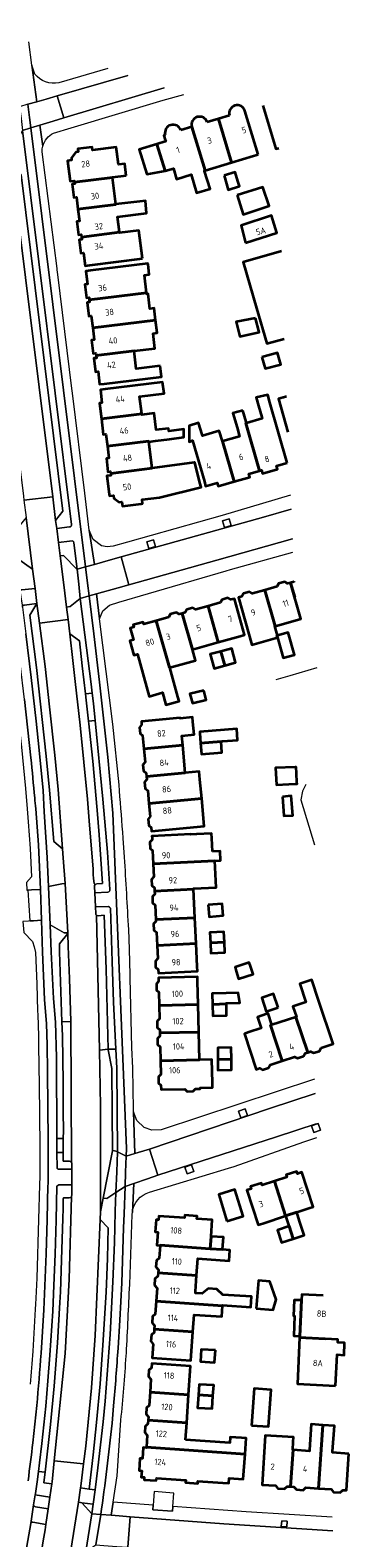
# Model space of a CAD drawing. Extents: x 152761 to 155748, y 459947 to 462743.
# Tile 262 of 262: x 155329 to 155397, y 462053 to 462375. Entities that reach past the tile are written whole.
import ezdxf
from ezdxf.enums import TextEntityAlignment as Align

# ---------------------------------------------------------------- set-up
doc = ezdxf.new("R2010")
doc.units = 0
doc.header["$LTSCALE"] = 0.75
for name, color, linetype, lineweight in [('B-RO-GR-GROENVOORZIENING-GV', 251, 'CONTINUOUS', 18), ('B-RO-IE-TERREINAFSCHEIDING_KUNSTMATIG_HEKWERK-G', 251, 'IE-TERREINAFSCHEIDING-KUNSTMATIG', 18), ('B-RO-OG-BEBOUWING-GV', 6, 'CONTINUOUS', 35), ('B-RO-OG-BEBOUWING-T18', 1, 'CONTINUOUS', 18), ('B-RO-OG-TERREIN_CULTUURSCHEIDING-GV', 251, 'CONTINUOUS', 18), ('B-RO-VH-VERHARDING_ASFALT-GV', 251, 'CONTINUOUS', 18), ('B-RO-VH-VERHARDING_BETON-GV', 251, 'CONTINUOUS', 18), ('B-RO-VH-VERHARDING_BETONSTRAATSTEEN-GV', 251, 'CONTINUOUS', 18), ('B-RO-VH-VERHARDING_GRASBETONSTEEN-GV', 251, 'CONTINUOUS', 18), ('B-RO-VH-VERHARDING_STRAATBAKSTEEN-GV', 251, 'CONTINUOUS', 18), ('B-RO-VH-VERHARDING_TEGEL-GV', 251, 'CONTINUOUS', 18)]:
    doc.layers.add(name, color=color, linetype=linetype, lineweight=lineweight)
doc.styles.add('NLCS-ISO-M200-T18', font='NLCS-ISO.ttf', dxfattribs={"height": 0.36})
doc.linetypes.add('IE-TERREINAFSCHEIDING-KUNSTMATIG', pattern='A,4,[82,NLCS.SHX,S=0.75,R=90,X=0,Y=0],4,-2', length=10)

msp = doc.modelspace()

# ---------------------------------------------------------------- linework, layer by layer
at = {"layer": 'B-RO-GR-GROENVOORZIENING-GV', "flags": 128}
for points in [[(155371.598, 462269.037), (155371.173, 462270.475), (155369.735, 462270.05), (155370.16, 462268.611)], [(155355.486, 462264.518), (155355.061, 462265.956), (155353.622, 462265.531), (155354.047, 462264.093)], [(155375.04, 462143.255), (155374.557, 462144.675), (155373.137, 462144.192), (155373.62, 462142.772)], [(155390.626, 462140.085), (155390.142, 462141.505), (155388.722, 462141.022), (155389.206, 462139.602)], [(155363.673, 462131.289), (155363.19, 462132.709), (155361.77, 462132.226), (155362.253, 462130.806)], [(155355.206, 462063.05), (155354.977, 462060.16), (155354.897, 462059.145), (155359.113, 462058.855), (155359.184, 462059.858), (155359.384, 462062.702)], [(155383.546, 462056.748), (155382.349, 462056.83), (155382.266, 462055.633), (155383.463, 462055.55)]]:
    msp.add_lwpolyline(points, close=True, dxfattribs=at)
at = {"layer": 'B-RO-IE-TERREINAFSCHEIDING_KUNSTMATIG_HEKWERK-G', "flags": 128}
for points in [[(155384.136, 462237.047), (155389.878, 462238.752)], [(155381.185, 462236.171), (155384.136, 462237.047)], [(155386.798, 462212.411), (155386.44, 462210.505)], [(155387.508, 462213.838), (155386.798, 462212.411)], [(155386.44, 462210.505), (155389.347, 462200.964)]]:
    msp.add_lwpolyline(points, dxfattribs=at)
at = {"layer": 'B-RO-OG-BEBOUWING-GV'}
for points in [[(155374.53, 462357.441, 0.989305), (155371.247, 462356.447)], [(155360.856, 462353.302, 0.9773186), (155357.574, 462352.308)], [(155366.516, 462355.015, 0.9776804), (155363.234, 462354.022)]]:
    msp.add_lwpolyline(points, format="xyb", dxfattribs=at)
at = {"layer": 'B-RO-OG-BEBOUWING-GV', "flags": 128}
for points in [[(155377.341, 462348.153), (155374.53, 462357.441)], [(155378.314, 462358.605), (155381.137, 462349.302), (155381.744, 462349.487)], [(155357.574, 462352.308), (155357.28, 462352.21), (155357.569, 462351.253), (155357.663, 462350.944), (155357.548, 462350.908), (155355.763, 462350.35), (155357.541, 462344.667), (155359.3, 462345.167), (155359.948, 462342.888), (155363.06, 462343.83), (155364.226, 462339.98), (155367.108, 462340.827), (155365.941, 462344.562), (155365.901, 462344.69), (155366.046, 462344.734), (155363.234, 462354.022)], [(155363.234, 462354.022), (155360.856, 462353.302)], [(155363.234, 462354.022), (155366.046, 462344.734)], [(155366.046, 462344.734), (155371.693, 462346.444), (155368.882, 462355.731), (155366.516, 462355.015)], [(155371.247, 462356.447), (155368.882, 462355.731), (155371.693, 462346.444), (155376.384, 462347.864), (155377.341, 462348.153)], [(155382.308, 462327.541), (155374.13, 462325.186), (155376.982, 462315.386), (155379.192, 462307.795), (155382.88, 462308.848)], [(155383.382, 462296.514), (155382.723, 462296.326), (155382.637, 462296.301), (155381.676, 462296.028), (155383.691, 462288.945)], [(155384.986, 462257.155), (155384.917, 462257.023), (155384.256, 462256.834), (155385.124, 462253.782)], [(155391.193, 462104.838), (155386.639, 462105.06), (155386.566, 462103.848), (155386.185, 462096.205), (155386.17, 462095.895), (155391.568, 462095.624)]]:
    msp.add_lwpolyline(points, dxfattribs=at)
for points in [[(155357.541, 462344.667), (155355.763, 462350.35), (155352.028, 462349.181), (155353.622, 462343.965)], [(155349.228, 462343.657), (155348.938, 462346.121), (155347.619, 462345.981), (155347.275, 462348.709), (155347.151, 462349.701), (155342.102, 462349.065), (155342.02, 462349.72), (155338.968, 462349.336), (155339.05, 462348.681), (155338.522, 462348.615), (155337.596, 462347.437), (155337.654, 462346.904), (155336.783, 462346.784), (155337.348, 462342.427), (155338.215, 462342.528), (155338.257, 462342.193), (155346.366, 462343.217), (155346.356, 462343.296)], [(155370.1, 462343.648), (155370.993, 462340.558), (155373.346, 462341.366), (155373.037, 462342.43), (155372.464, 462344.346)], [(155347.078, 462337.555), (155346.366, 462343.217), (155338.257, 462342.193), (155338.3, 462341.858), (155337.743, 462341.788), (155338.106, 462338.951), (155338.658, 462339.021), (155338.982, 462336.456), (155347.087, 462337.479)], [(155372.843, 462339.434), (155374.139, 462335.309), (155379.656, 462337.158), (155378.362, 462341.168)], [(155338.982, 462336.456), (155339.305, 462333.891), (155338.75, 462333.821), (155339.115, 462330.991), (155339.663, 462331.06), (155339.732, 462330.514), (155347.833, 462331.536), (155347.417, 462334.851), (155353.612, 462335.617), (155353.342, 462338.266), (155352.153, 462338.131), (155347.078, 462337.555), (155347.087, 462337.479)], [(155374.658, 462329.302), (155381.302, 462331.403), (155380.202, 462335.144), (155373.713, 462333.001)], [(155352.723, 462325.932), (155351.968, 462331.947), (155347.847, 462331.429), (155347.833, 462331.536), (155339.732, 462330.514), (155339.801, 462329.967), (155339.253, 462329.898), (155339.611, 462327.065), (155340.159, 462327.134), (155340.505, 462324.389), (155341.497, 462324.515)], [(155341.654, 462323.359), (155340.661, 462323.238), (155340.998, 462320.49), (155340.448, 462320.423), (155340.802, 462317.57), (155341.347, 462317.636), (155341.41, 462317.121), (155353.61, 462318.615), (155353.146, 462322.425), (155354.153, 462322.556), (155353.907, 462324.743), (155353.894, 462324.858)], [(155341.41, 462317.121), (155341.473, 462316.606), (155340.925, 462316.539), (155341.278, 462313.686), (155341.823, 462313.753), (155342.138, 462311.181), (155355.53, 462312.821), (155355.218, 462315.356), (155354.299, 462315.194), (155353.934, 462318.389), (155353.642, 462318.356), (155353.61, 462318.615)], [(155342.138, 462311.181), (155342.453, 462308.609), (155341.906, 462308.542), (155342.258, 462305.692), (155342.802, 462305.759), (155342.864, 462305.246), (155350.936, 462306.235), (155355.384, 462306.78), (155354.974, 462309.978), (155355.866, 462310.086), (155355.53, 462312.821)], [(155376.76, 462313.255), (155372.652, 462312.418), (155373.421, 462309.336), (155377.543, 462310.227)], [(155356.518, 462303.057), (155351.399, 462302.437), (155350.936, 462306.235), (155342.864, 462305.246), (155342.927, 462304.734), (155342.385, 462304.667), (155342.726, 462301.817), (155343.276, 462301.884), (155343.613, 462299.132), (155344.606, 462299.253), (155356.801, 462300.747)], [(155378.133, 462304.925), (155378.828, 462302.473), (155382.145, 462303.347), (155381.462, 462305.872)], [(155343.97, 462291.754), (155352.577, 462292.821), (155352.118, 462296.551), (155357.31, 462297.147), (155357.009, 462299.55), (155357.005, 462299.585), (155344.757, 462298.066), (155343.765, 462297.943), (155344.111, 462295.148), (155343.554, 462295.079)], [(155383.522, 462282.42), (155379.852, 462295.224), (155379.374, 462296.893), (155376.923, 462296.281), (155377.421, 462294.527), (155378.111, 462292.097), (155378.192, 462291.812), (155374.835, 462290.85), (155374.691, 462290.809), (155377.595, 462280.715), (155378.05, 462280.846), (155378.266, 462280.097), (155381.451, 462281.012), (155381.235, 462281.762)], [(155354.049, 462286.871), (155355.528, 462287.066), (155358.509, 462287.46), (155361.521, 462287.855), (155361.521, 462289.568), (155358.334, 462289.107), (155358.268, 462289.728), (155355.627, 462289.419), (155355.181, 462292.968), (155352.599, 462292.639), (155352.577, 462292.821), (155343.97, 462291.754), (155344.387, 462288.428), (155344.936, 462288.496), (155345.255, 462285.927), (155354.031, 462287.015)], [(155374.082, 462293.57), (155371.957, 462292.961), (155372.84, 462289.909), (155373.389, 462288.011), (155369.801, 462287), (155369.728, 462286.979), (155372.204, 462278.374), (155375.584, 462279.346), (155375.374, 462280.077), (155377.595, 462280.715), (155374.691, 462290.809), (155374.835, 462290.85), (155374.759, 462291.125)], [(155365.892, 462278.392), (155366.17, 462277.431), (155368.613, 462278.134), (155368.824, 462277.401), (155372.204, 462278.374), (155369.728, 462286.979), (155369.077, 462289.243), (155365.466, 462288.175), (155365.398, 462288.408), (155364.669, 462290.922), (155362.668, 462290.3), (155362.668, 462286.895), (155363.262, 462287.084), (155363.37, 462287.118)], [(155354.031, 462287.015), (155345.255, 462285.927), (155345.574, 462283.357), (155345.034, 462283.29), (155345.373, 462280.499), (155345.92, 462280.567), (155345.973, 462280.142), (155354.767, 462281.233), (155354.049, 462286.871)], [(155352.479, 462273.66), (155352.722, 462273.69), (155352.634, 462274.544), (155356.357, 462274.996), (155365.194, 462277.17), (155364.956, 462278.141), (155363.89, 462282.471), (155363.746, 462282.451), (155354.769, 462281.221), (155354.767, 462281.233), (155345.973, 462280.142), (155346.025, 462279.718), (155345.171, 462279.614), (155345.303, 462278.544), (155345.66, 462275.637), (155345.694, 462275.339), (155346.57, 462275.436), (155346.631, 462274.884), (155347.797, 462273.972), (155348.354, 462274.04), (155348.459, 462273.171)], [(155381.462, 462245.586), (155380.903, 462247.546), (155380.933, 462247.554), (155378.741, 462255.263), (155376.126, 462254.519), (155375.514, 462254.885), (155374.221, 462254.519), (155373.887, 462253.882), (155373.155, 462253.674), (155376.026, 462243.574), (155376.988, 462243.848), (155381.448, 462245.116), (155381.323, 462245.548)], [(155384.256, 462256.834), (155383.595, 462256.645), (155382.983, 462257.011), (155381.692, 462256.656), (155381.357, 462256.006), (155378.741, 462255.263), (155380.933, 462247.554), (155386.233, 462249.033), (155386.456, 462249.095)], [(155363.364, 462242.586), (155368.862, 462244.142), (155366.684, 462251.84), (155364.065, 462251.099), (155363.448, 462251.472), (155362.152, 462251.106), (155361.808, 462250.46), (155361.186, 462250.284)], [(155368.862, 462244.142), (155373.504, 462245.456), (155374.466, 462245.728), (155372.288, 462253.426), (155371.561, 462253.22), (155370.918, 462253.579), (155369.629, 462253.204), (155369.303, 462252.581), (155366.684, 462251.84)], [(155360.242, 462232.513), (155358.534, 462238.737), (155358.48, 462238.722), (155355.651, 462248.718), (155352.996, 462247.966), (155352.86, 462248.447), (155350.748, 462247.843), (155350.882, 462247.368), (155350.082, 462247.142), (155350.793, 462244.631), (155350.048, 462244.42), (155350.904, 462241.385), (155351.631, 462241.587), (155354.135, 462232.593), (155356.994, 462233.389), (155357.71, 462230.781), (155360.506, 462231.548)], [(155358.534, 462238.737), (155364.018, 462240.271), (155363.361, 462242.585), (155363.364, 462242.586), (155361.186, 462250.284), (155360.563, 462250.108), (155359.947, 462250.481), (155358.65, 462250.115), (155358.307, 462249.469), (155355.651, 462248.718), (155358.48, 462238.722)], [(155382.177, 462242.601), (155382.698, 462240.804), (155385.103, 462241.479), (155383.736, 462246.214), (155381.462, 462245.586), (155381.323, 462245.548), (155381.448, 462245.116)], [(155369.414, 462242.192), (155367.125, 462241.589), (155368.015, 462238.507), (155370.27, 462239.168)], [(155370.27, 462239.168), (155372.516, 462239.825), (155371.756, 462242.808), (155369.414, 462242.192)], [(155365.782, 462233.814), (155362.836, 462233.112), (155363.362, 462231.112), (155366.268, 462231.868)], [(155363.459, 462227.158), (155363.359, 462228.153), (155360.756, 462227.889), (155360.745, 462227.991), (155352.483, 462227.261), (155352.552, 462226.517), (155352.086, 462225.953), (155352.206, 462224.667), (155352.765, 462224.222), (155353.027, 462221.391), (155361.316, 462222.16), (155361.135, 462224.209), (155363.732, 462224.472)], [(155369.728, 462223.028), (155372.963, 462223.291), (155372.77, 462225.663), (155364.913, 462225.024), (155364.933, 462224.775), (155365.106, 462222.652), (155369.435, 462223.004)], [(155353.57, 462215.546), (155361.831, 462216.312), (155361.316, 462222.16), (155353.027, 462221.391), (155353.29, 462218.56), (155352.818, 462217.99), (155352.939, 462216.705), (155353.504, 462216.254)], [(155369.435, 462223.004), (155365.106, 462222.652), (155365.299, 462220.277), (155369.628, 462220.629)], [(155361.831, 462216.312), (155353.57, 462215.546), (155353.635, 462214.838), (155353.17, 462214.275), (155353.29, 462212.989), (155353.848, 462212.544), (155354.108, 462209.75), (155365.335, 462210.792), (155364.956, 462214.873), (155364.798, 462216.565), (155361.832, 462216.304)], [(155383.873, 462213.855), (155385.635, 462213.952), (155385.603, 462214.267), (155385.485, 462216.218), (155385.406, 462217.52), (155385.241, 462217.513), (155381.055, 462217.332), (155381.216, 462213.71)], [(155365.335, 462210.792), (155354.108, 462209.75), (155354.368, 462206.956), (155353.91, 462206.407), (155354.044, 462205.099), (155354.583, 462204.633), (155354.654, 462203.873), (155365.881, 462204.916)], [(155382.544, 462211.212), (155382.828, 462207.106), (155384.693, 462207.201), (155384.393, 462211.37)], [(155367.592, 462199.514), (155367.463, 462202.395), (155367.417, 462203.394), (155364.19, 462203.245), (155364.192, 462203.205), (155363.039, 462203.151), (155363.037, 462203.191), (155354.751, 462202.807), (155354.76, 462202.597), (155354.787, 462202.022), (155354.281, 462201.524), (155354.342, 462200.195), (155354.893, 462199.732), (155355.024, 462196.91), (155368.132, 462197.518), (155369.357, 462197.574), (155369.258, 462199.581)], [(155363.587, 462191.483), (155363.58, 462191.652), (155368.44, 462191.877), (155368.132, 462197.518), (155355.024, 462196.91), (155355.155, 462194.088), (155354.652, 462193.578), (155354.72, 462192.254), (155355.261, 462191.797), (155355.293, 462191.098)], [(155363.869, 462185.415), (155363.587, 462191.483), (155355.293, 462191.098), (155355.326, 462190.4), (155354.831, 462189.893), (155354.884, 462188.595), (155355.432, 462188.111), (155355.574, 462185.031)], [(155366.716, 462188.123), (155366.904, 462185.624), (155369.879, 462185.848), (155369.69, 462188.347)], [(155355.574, 462185.031), (155355.595, 462184.582), (155355.097, 462184.105), (155355.156, 462182.775), (155355.7, 462182.313), (155355.831, 462179.5), (155364.125, 462179.884), (155363.869, 462185.415)], [(155367.166, 462180.025), (155370.158, 462180.164), (155370.057, 462182.361), (155367.064, 462182.223)], [(155370.158, 462180.164), (155367.166, 462180.025), (155367.268, 462177.827), (155370.26, 462177.966)], [(155364.353, 462174.973), (155364.125, 462179.884), (155355.831, 462179.5), (155355.961, 462176.687), (155355.461, 462176.16), (155355.517, 462174.844), (155356.069, 462174.37), (155356.105, 462173.59), (155364.399, 462173.974)], [(155375.689, 462175.092), (155375.402, 462175.878), (155372.429, 462174.852), (155372.674, 462174.015), (155373.158, 462172.365), (155376.311, 462173.388)], [(155364.466, 462171.779), (155364.444, 462172.779), (155356.136, 462172.59), (155356.153, 462171.821), (155355.674, 462171.294), (155355.723, 462169.983), (155356.205, 462169.509), (155356.269, 462166.691), (155364.577, 462166.879)], [(155385.385, 462164.231), (155387.88, 462156.696), (155388.447, 462156.884), (155389.099, 462156.576), (155390.376, 462156.983), (155390.718, 462157.636), (155393.297, 462158.49), (155390.195, 462167.856), (155388.766, 462172.17), (155386.22, 462171.329), (155387.518, 462167.394), (155384.749, 462166.48), (155385.47, 462164.258)], [(155370.57, 462167.01), (155370.568, 462167.199), (155373.433, 462167.28), (155373.055, 462169.388), (155370.506, 462169.313), (155367.568, 462169.227), (155367.614, 462166.924)], [(155381.61, 462166.229), (155380.637, 462169.148), (155378.096, 462168.311), (155379.028, 462165.392)], [(155364.71, 462161.028), (155364.577, 462166.879), (155356.269, 462166.691), (155356.333, 462163.872), (155355.868, 462163.335), (155355.885, 462162.007), (155356.386, 462161.518), (155356.402, 462160.84)], [(155367.614, 462166.924), (155367.662, 462164.497), (155370.595, 462164.578), (155370.57, 462167.01)], [(155375.385, 462160.985), (155374.434, 462160.676), (155376.906, 462153.062), (155377.637, 462153.304), (155378.274, 462152.974), (155379.542, 462153.41), (155379.875, 462154.046), (155382.468, 462154.904), (155379.962, 462162.471), (155380.23, 462162.557), (155379.445, 462164.974), (155379.267, 462164.915), (155379.164, 462164.881), (155377.195, 462164.23), (155377.989, 462161.83)], [(155387.88, 462156.696), (155385.385, 462164.231), (155380.23, 462162.557), (155379.962, 462162.471), (155382.468, 462154.904), (155385.06, 462155.763), (155385.714, 462155.436), (155386.983, 462155.87), (155387.313, 462156.509)], [(155364.71, 462161.028), (155356.402, 462160.84), (155356.417, 462160.163), (155355.924, 462159.675), (155355.954, 462158.372), (155356.469, 462157.871), (155356.536, 462154.92), (155364.844, 462155.108)], [(155368.748, 462155.19), (155371.657, 462155.253), (155371.627, 462157.701), (155368.752, 462157.647)], [(155367.618, 462150.198), (155367.484, 462155.168), (155364.844, 462155.108), (155356.536, 462154.92), (155356.603, 462151.969), (155356.112, 462151.486), (155356.159, 462150.156), (155356.653, 462149.737), (155356.675, 462148.806), (155361.726, 462148.874), (155362.232, 462148.376), (155363.536, 462148.39), (155364.015, 462148.905), (155364.999, 462148.908), (155364.998, 462149.127), (155367.645, 462149.198)], [(155371.657, 462155.253), (155368.748, 462155.19), (155368.744, 462152.895), (155371.684, 462152.984)], [(155380.824, 462129.217), (155378.186, 462128.35), (155378.026, 462128.839), (155375.724, 462128.079), (155375.884, 462127.592), (155374.962, 462127.289), (155377.375, 462119.925), (155378.325, 462120.236), (155383.174, 462121.831)], [(155388.109, 462123.455), (155389.059, 462123.768), (155386.639, 462131.13), (155385.719, 462130.827), (155385.564, 462131.299), (155383.314, 462130.577), (155383.474, 462130.089), (155380.824, 462129.217), (155383.174, 462121.831), (155385.536, 462122.609)], [(155370.699, 462120.713), (155374.12, 462121.742), (155372.407, 462127.437), (155368.986, 462126.408)], [(155384.801, 462116.977), (155387.152, 462117.731), (155386.165, 462120.71), (155385.536, 462122.609), (155383.174, 462121.831), (155383.833, 462119.933), (155383.931, 462119.634)], [(155356.46, 462115.533), (155356.462, 462115.569), (155367.138, 462114.82), (155367.319, 462117.467), (155367.56, 462121.004), (155364.301, 462121.226), (155364.34, 462121.791), (155361.723, 462121.96), (155361.685, 462121.405), (155356.223, 462121.777), (155356.167, 462120.975), (155355.608, 462121.014), (155355.41, 462118.404), (155355.984, 462118.363), (155355.789, 462115.58)], [(155383.931, 462119.634), (155381.463, 462118.811), (155382.338, 462116.187), (155384.801, 462116.977)], [(155367.319, 462117.467), (155367.138, 462114.82), (155369.77, 462114.635), (155369.944, 462117.295)], [(155367.138, 462114.82), (155356.462, 462115.569), (155356.46, 462115.533), (155356.274, 462112.834), (155355.689, 462112.301), (155355.597, 462110.954), (155356.103, 462110.365), (155356.055, 462109.669), (155364.255, 462109.103), (155364.506, 462112.727), (155371.148, 462112.222), (155371.349, 462114.538), (155369.77, 462114.635)], [(155369.774, 462102.688), (155369.779, 462102.774), (155375.8, 462102.389), (155375.927, 462104.665), (155372.238, 462104.871), (155369.805, 462105.007), (155368.562, 462106.196), (155366.751, 462106.331), (155365.427, 462105.305), (155363.993, 462105.347), (155364.017, 462105.686), (155364.255, 462109.103), (155356.055, 462109.669), (155356.007, 462108.973), (155355.381, 462108.401), (155355.289, 462107.054), (155355.831, 462106.423), (155355.641, 462103.663)], [(155376.926, 462102.058), (155380.529, 462101.774), (155381.192, 462104.013), (155379.852, 462107.864), (155377.398, 462108.057)], [(155363.44, 462097.13), (155363.69, 462100.75), (155369.635, 462100.391), (155369.774, 462102.688), (155355.641, 462103.663), (155355.45, 462100.902), (155354.873, 462100.375), (155354.781, 462099.028), (155355.281, 462098.446), (155355.229, 462097.696)], [(155386.185, 462096.205), (155386.566, 462103.848), (155384.992, 462103.876), (155384.862, 462100.534), (155385.099, 462100.55), (155384.911, 462096.292)], [(155355.229, 462097.696), (155355.178, 462096.947), (155354.61, 462096.445), (155354.504, 462095.096), (155355.009, 462094.503), (155354.806, 462091.556), (155363.016, 462090.989), (155363.085, 462091.987), (155363.44, 462097.13)], [(155368.27, 462093.214), (155365.247, 462093.378), (155365.046, 462090.818), (155368.033, 462090.575)], [(155393.827, 462085.603), (155394.136, 462092.277), (155395.61, 462092.164), (155395.738, 462094.788), (155394.288, 462094.871), (155394.317, 462095.486), (155386.17, 462095.895), (155385.679, 462086.046)], [(155354.33, 462084.225), (155362.529, 462083.686), (155362.867, 462088.826), (155362.932, 462089.824), (155354.733, 462090.362), (155354.671, 462089.425), (155354.098, 462088.944), (155354.006, 462087.596), (155354.514, 462087.03)], [(155362.136, 462077.71), (155362.529, 462083.686), (155354.33, 462084.225), (155354.145, 462081.42), (155353.566, 462080.918), (155353.475, 462079.57), (155353.987, 462079.012), (155353.937, 462078.249)], [(155364.62, 462083.659), (155364.446, 462080.942), (155367.52, 462080.772), (155367.722, 462083.457)], [(155364.62, 462083.659), (155367.722, 462083.457), (155367.892, 462085.726), (155364.765, 462085.913)], [(155375.925, 462077.169), (155379.536, 462076.897), (155380.13, 462084.77), (155376.472, 462085.025)], [(155361.899, 462074.092), (155362.136, 462077.71), (155353.937, 462078.249), (155353.887, 462077.485), (155353.317, 462076.955), (155353.218, 462075.678), (155353.728, 462075.063), (155353.563, 462072.555), (155374.543, 462071.026), (155374.786, 462074.435), (155373.788, 462074.506), (155371.418, 462074.674), (155371.336, 462073.472)], [(155384.253, 462064.111), (155384.968, 462064.064), (155385.498, 462063.476), (155386.907, 462063.383), (155387.509, 462063.898), (155390.19, 462063.722), (155391.074, 462077.229), (155388.638, 462077.404), (155388.273, 462071.956), (155388.255, 462071.694), (155384.766, 462071.935)], [(155396.627, 462071.116), (155393.151, 462071.356), (155393.17, 462071.627), (155393.557, 462077.052), (155391.074, 462077.229), (155390.19, 462063.722), (155392.871, 462063.547), (155393.383, 462062.952), (155394.801, 462062.859), (155395.386, 462063.382), (155396.117, 462063.334)], [(155384.766, 462071.935), (155384.714, 462071.939), (155384.825, 462073.632), (155384.89, 462074.63), (155378.853, 462075.026), (155378.164, 462064.51), (155381.004, 462064.324), (155381.551, 462063.722), (155382.955, 462063.639), (155383.538, 462064.158), (155384.253, 462064.111)], [(155374.543, 462071.026), (155353.563, 462072.555), (155353.552, 462072.394), (155352.884, 462072.438), (155352.728, 462070.093), (155352.174, 462070.13), (155352.001, 462067.532), (155352.555, 462067.496), (155352.466, 462066.158), (155353.115, 462066.112), (155353.078, 462065.589), (155355.649, 462065.404), (155355.687, 462065.929), (155361.944, 462065.484), (155361.907, 462064.964), (155364.499, 462064.778), (155364.536, 462065.299), (155369.811, 462064.924), (155371.075, 462064.834), (155371.153, 462065.936), (155374.166, 462065.722)]]:
    msp.add_lwpolyline(points, close=True, dxfattribs=at)
at = {"layer": 'B-RO-OG-TERREIN_CULTUURSCHEIDING-GV', "flags": 128}
for points in [[(155324.933, 462345.26), (155326.93, 462343.81), (155335.8, 462272.09), (155334.25, 462270.06), (155334.47, 462268.375), (155337.21, 462268.721), (155337.408, 462268.77), (155337.549, 462268.899), (155337.623, 462269.064), (155337.64, 462269.27), (155327.224, 462353.24), (155325.143, 462349.63), (155324.4, 462349.559)], [(155335.19, 462262.56), (155335.913, 462262.63), (155338.73, 462259.69), (155338.813, 462259.713), (155338.13, 462265.36), (155338.017, 462265.592), (155337.771, 462265.772), (155337.23, 462265.7), (155334.83, 462265.37)], [(155329.356, 462259.713), (155325.89, 462262.16), (155325.775, 462262.147), (155326.59, 462255.59), (155326.744, 462255.341), (155327.03, 462255.281), (155329.86, 462255.58)], [(155330.27, 462252.425), (155327.59, 462252.06), (155327.409, 462252.029), (155327.274, 462251.938), (155327.188, 462251.783), (155327.189, 462251.609), (155327.883, 462245.895), (155329.011, 462236.589), (155330.11, 462227.28), (155330.751, 462221.161), (155331.58, 462212.5), (155331.825, 462207.959), (155332.451, 462198.227), (155332.74, 462192.025), (155335.529, 462192.649), (155336.275, 462192.694), (155335.85, 462198.16), (155335.7, 462200.07), (155333.87, 462201.65), (155332.955, 462212.572), (155332.25, 462219.84), (155330.2, 462238.74), (155328.77, 462249.91)], [(155339.48, 462253.48), (155337.36, 462251.753), (155336.57, 462251.65), (155336.897, 462248.976), (155337.269, 462245.943), (155339.31, 462244.42), (155339.9, 462239.12), (155340.592, 462233.131), (155342.038, 462233.298), (155341.83, 462235.17)], [(155335.88, 462138.346), (155335.89, 462139.95), (155335.864, 462144.028), (155335.818, 462150.36), (155335.675, 462160.226), (155335.59, 462163.21), (155335.101, 462178.1), (155335.097, 462179.864), (155336.819, 462182.012), (155336.814, 462182.184), (155336.063, 462182.172), (155333.09, 462183.868), (155333.307, 462178.166), (155333.79, 462168.149), (155334.213, 462163.14), (155334.4, 462155.62), (155334.51, 462138.355)], [(155342.644, 462063.428), (155343.245, 462068.103), (155343.822, 462072.999), (155344.35, 462077.9), (155344.768, 462082.366), (155345.226, 462088.046), (155345.64, 462093.73), (155345.817, 462096.543), (155346.126, 462102.151), (155346.41, 462107.76), (155346.75, 462116.14), (155346.839, 462119.42), (155346.9, 462122.7), (155346.945, 462122.825), (155347.083, 462126.82), (155345.139, 462125.52), (155344.36, 462125.643), (155343.79, 462122.69), (155343.7, 462121.08), (155345.41, 462119.26), (155345.27, 462112.77), (155344.98, 462105.55), (155344.31, 462094.29), (155343.714, 462086.063), (155342.972, 462077.803), (155342.24, 462070.87), (155341.347, 462063.595)], [(155342.229, 462060.367), (155339.85, 462060.69), (155339.885, 462060.575), (155341.952, 462058.328)]]:
    msp.add_lwpolyline(points, close=True, dxfattribs=at)
for points in [[(155342.5, 462192.09), (155342.59, 462190.715), (155345.32, 462190.871), (155345.531, 462190.923), (155345.681, 462191.039), (155345.771, 462191.209), (155345.76, 462191.43), (155345.25, 462199.35), (155344.3, 462210.71), (155342.668, 462227.443), (155341.247, 462227.286), (155341.31, 462226.72), (155341.67, 462223.372), (155342.148, 462218.747), (155343.1, 462208.34), (155343.53, 462203.11), (155344.25, 462192.71), (155342.98, 462192.631)], [(155345.452, 462157.346), (155347.068, 462157.386), (155346.57, 462167.4), (155346.31, 462176.06), (155345.89, 462187.41), (155345.742, 462187.685), (155345.46, 462187.82), (155342.715, 462187.695), (155342.77, 462186.315)], [(155343.31, 462185.831), (155344.6, 462185.93), (155344.99, 462174.43), (155345.452, 462157.346)], [(155337.19, 462133.5), (155335.85, 462133.53), (155335.861, 462135.315), (155334.529, 462135.324), (155334.55, 462132.11), (155334.586, 462131.952), (155334.671, 462131.845), (155334.793, 462131.773), (155334.95, 462131.761), (155337.675, 462131.76), (155337.68, 462133.03)], [(155337.67, 462126.21), (155337.69, 462128.47), (155334.92, 462128.451), (155334.688, 462128.337), (155334.49, 462128.171), (155334.355, 462120.905), (155334.15, 462113.64), (155333.894, 462106.974), (155333.63, 462101.54), (155333.02, 462092.11), (155332.597, 462086.677), (155332.141, 462081.247), (155331.313, 462073.298), (155330.816, 462069.207), (155330.579, 462067.365), (155331.999, 462067.201), (155333.17, 462077.34), (155333.96, 462085.53), (155334.61, 462094.78), (155335.149, 462103.379), (155335.256, 462105.64), (155335.594, 462114.68), (155335.77, 462121.25), (155335.818, 462123.384), (155335.86, 462125.522)], [(155336.07, 462125.71), (155337.12, 462125.71)], [(155333.026, 462061.867), (155329.895, 462062.341), (155329.57, 462060.24)], [(155329.95, 462059.791), (155332.645, 462059.345), (155333.026, 462061.867)], [(155328.951, 462056.248), (155327.43, 462047.396), (155330.062, 462047.921), (155330.821, 462047.833), (155331.133, 462049.75), (155331.588, 462052.539), (155332.007, 462054.925), (155332.145, 462056.045)], [(155332.145, 462056.045), (155329.41, 462056.54)]]:
    msp.add_lwpolyline(points, dxfattribs=at)
at = {"layer": 'B-RO-OG-TERREIN_CULTUURSCHEIDING-GV'}
for points in [[(155342.634, 462192.455, 0.1911621), (155342.5, 462192.09)], [(155342.98, 462192.631, 0.1912512), (155342.634, 462192.455)], [(155342.77, 462186.315, 0.2195627), (155342.927, 462185.947)], [(155342.927, 462185.947, 0.2190018), (155343.31, 462185.831)], [(155337.633, 462133.202, 0.2763702), (155337.19, 462133.5)], [(155337.68, 462133.03, 0.0870632), (155337.633, 462133.202)], [(155335.86, 462125.522, -0.3517951), (155336.07, 462125.71)], [(155337.12, 462125.71, 0.2843523), (155337.607, 462125.991)], [(155337.607, 462125.991, 0.1054884), (155337.67, 462126.21)], [(155329.57, 462060.24, 0.3463117), (155329.95, 462059.791)], [(155329.41, 462056.54, 0.4456517), (155328.951, 462056.248)]]:
    msp.add_lwpolyline(points, format="xyb", dxfattribs=at)
at = {"layer": 'B-RO-VH-VERHARDING_ASFALT-GV', "flags": 128}
for points in [[(155318.282, 462348.283), (155327.39, 462275.31), (155327.505, 462274.4), (155333.618, 462275.157), (155324.933, 462345.26), (155324.4, 462349.559), (155323.79, 462354.483), (155323.051, 462360.449), (155321.776, 462370.743), (155321.294, 462374.635)], [(155349.623, 462364.983), (155334.546, 462360.617), (155336.008, 462355.909), (155357.313, 462362.363)], [(155342.634, 462192.455), (155342.417, 462192.714), (155342.31, 462193.754), (155342.253, 462194.589), (155342.213, 462195.847), (155341.466, 462205.145), (155340.999, 462210.7), (155339.439, 462226.425), (155338.417, 462235.772), (155337.888, 462240.269), (155337.269, 462245.943), (155336.897, 462248.976), (155330.808, 462248.23), (155331.999, 462238.949), (155332.915, 462230.385), (155334.053, 462220.029), (155334.759, 462212.736), (155335.7, 462200.07), (155335.85, 462198.16), (155336.275, 462192.694), (155336.814, 462182.184), (155336.819, 462182.012), (155336.901, 462179.286), (155337.221, 462172.469), (155337.457, 462163.3), (155337.633, 462133.202)], [(155327.43, 462047.396), (155328.951, 462056.248), (155329.57, 462060.24), (155329.895, 462062.341), (155329.946, 462062.678), (155330.29, 462065.12), (155330.579, 462067.365), (155330.816, 462069.207), (155331.313, 462073.298), (155332.141, 462081.247), (155332.597, 462086.677), (155333.02, 462092.11), (155333.63, 462101.54), (155333.894, 462106.974), (155334.15, 462113.64), (155334.355, 462120.905), (155334.49, 462128.171), (155334.688, 462128.337), (155334.92, 462128.451), (155337.69, 462128.47), (155337.684, 462129.954), (155337.675, 462131.62), (155337.675, 462131.76), (155334.95, 462131.761), (155334.793, 462131.773), (155334.671, 462131.845), (155334.586, 462131.952), (155334.55, 462132.11), (155334.529, 462135.324), (155334.51, 462138.355), (155334.4, 462155.62), (155334.213, 462163.14), (155333.79, 462168.149), (155333.307, 462178.166), (155333.09, 462183.868), (155333.089, 462183.888), (155332.74, 462192.016), (155332.74, 462192.025), (155332.451, 462198.227), (155331.825, 462207.959), (155331.58, 462212.5), (155330.751, 462221.161), (155330.11, 462227.28), (155329.011, 462236.589), (155327.883, 462245.895)], [(155327.64, 462231.91), (155328.966, 462219.487)], [(155330.007, 462208.653), (155330.613, 462200.915), (155331.019, 462191.43), (155331.26, 462184.879), (155331.485, 462178.081), (155331.88, 462167.98), (155332.32, 462162.79), (155332.434, 462158.276), (155332.534, 462152.636), (155332.63, 462137.736), (155332.639, 462129.86), (155332.64, 462128.505), (155332.61, 462128.38), (155332.469, 462121.05), (155332.26, 462113.72), (155331.75, 462101.84), (155331.15, 462092.57)], [(155342.77, 462186.315), (155342.715, 462187.695), (155342.59, 462190.715), (155342.5, 462192.09)], [(155337.607, 462125.991), (155337.159, 462108.376), (155336.239, 462092.46), (155333.965, 462069.602), (155340.178, 462068.949), (155340.639, 462072.749), (155341.848, 462085.198), (155342.648, 462096.318), (155343.7, 462121.08), (155343.79, 462122.69), (155343.804, 462129.94), (155343.79, 462145.247), (155343.559, 462157.149), (155342.927, 462185.947)], [(155337.68, 462133.03), (155337.675, 462131.76), (155337.675, 462131.62), (155337.684, 462129.954), (155337.69, 462128.47)], [(155337.69, 462128.47), (155337.67, 462126.21)], [(155347.53, 462093.63), (155347.905, 462099.575), (155348.32, 462107.55), (155348.715, 462119.256), (155348.824, 462122.252), (155349.035, 462128.127), (155347.083, 462126.82), (155346.945, 462122.825), (155346.9, 462122.7), (155346.839, 462119.42), (155346.75, 462116.14), (155346.41, 462107.76), (155346.126, 462102.151), (155345.817, 462096.543), (155345.64, 462093.73), (155345.226, 462088.046), (155344.768, 462082.366), (155344.35, 462077.9), (155343.822, 462072.999), (155343.245, 462068.103), (155342.644, 462063.428), (155342.229, 462060.367), (155341.952, 462058.328), (155343.865, 462058.18)], [(155330.247, 462081.41), (155329.408, 462073.459)], [(155346.24, 462077.64), (155346.586, 462081.355)]]:
    msp.add_lwpolyline(points, dxfattribs=at)
for points in [[(155326.906, 462355.767), (155327.224, 462353.24), (155328.986, 462353.781), (155328.715, 462355.989), (155328.364, 462358.826), (155326.59, 462358.313)], [(155334.47, 462268.375), (155334.83, 462265.37), (155337.23, 462265.7), (155337.771, 462265.772), (155338.017, 462265.592), (155338.13, 462265.36), (155338.813, 462259.713), (155340.59, 462260.212), (155328.986, 462353.781), (155327.224, 462353.24), (155337.64, 462269.27), (155337.623, 462269.064), (155337.549, 462268.899), (155337.408, 462268.77), (155337.21, 462268.721)], [(155335.977, 462256.354), (155335.19, 462262.56), (155334.83, 462265.37), (155334.47, 462268.375), (155334.25, 462270.06), (155333.618, 462275.157), (155327.505, 462274.4), (155327.97, 462270.71), (155329.356, 462259.713), (155329.86, 462255.58), (155330.27, 462252.425), (155330.808, 462248.23), (155336.897, 462248.976), (155336.57, 462251.65)], [(155341.36, 462254.007), (155341.017, 462256.763), (155340.59, 462260.212), (155338.813, 462259.713), (155339.195, 462256.54), (155339.48, 462253.48)], [(155347.381, 462135.509), (155349.264, 462134.554), (155349.32, 462136.2), (155346.42, 462207.66), (155345.32, 462219.64), (155344.6, 462226.65), (155343.6, 462235.59), (155342.38, 462245.92), (155341.36, 462254.007), (155339.48, 462253.48), (155341.83, 462235.17), (155342.038, 462233.298), (155342.284, 462231.092), (155342.668, 462227.443), (155344.3, 462210.71), (155345.25, 462199.35), (155345.76, 462191.43), (155345.771, 462191.209), (155345.681, 462191.039), (155345.531, 462190.923), (155345.32, 462190.871), (155342.59, 462190.715), (155342.715, 462187.695), (155345.46, 462187.82), (155345.742, 462187.685), (155345.89, 462187.41), (155346.31, 462176.06), (155346.57, 462167.4), (155347.068, 462157.386), (155347.27, 462153.318)], [(155349.264, 462134.554), (155347.381, 462135.509), (155347.381, 462135.5), (155347.235, 462131.22), (155347.083, 462126.82), (155349.035, 462128.127), (155349.141, 462131.149)], [(155333.52, 462065.13), (155333.46, 462064.734), (155333.026, 462061.867), (155332.645, 462059.345), (155332.145, 462056.045), (155332.007, 462054.925), (155331.588, 462052.539), (155331.133, 462049.75), (155337.21, 462048.76), (155339.142, 462060.774), (155339.11, 462060.77), (155339.548, 462063.826), (155339.6, 462064.19), (155340.178, 462068.949), (155333.965, 462069.602)], [(155342.83, 462051.719), (155343.865, 462058.18), (155341.952, 462058.328), (155340.66, 462050.26)]]:
    msp.add_lwpolyline(points, close=True, dxfattribs=at)
at = {"layer": 'B-RO-VH-VERHARDING_ASFALT-GV'}
for points in [[(155328.966, 462219.487, -0.002822), (155329.8, 462210.96)], [(155329.8, 462210.96, -0.0013286), (155330.007, 462208.653)], [(155342.5, 462192.09, -0.1911621), (155342.634, 462192.455)], [(155342.927, 462185.947, -0.2195627), (155342.77, 462186.315)], [(155337.633, 462133.202, -0.0870632), (155337.68, 462133.03)], [(155337.67, 462126.21, -0.1054884), (155337.607, 462125.991)], [(155346.586, 462081.355, 0.0037441), (155347.53, 462093.63)], [(155331.15, 462092.57, -0.0031302), (155330.247, 462081.41)], [(155345.15, 462067.898, 0.0049343), (155346.24, 462077.64)], [(155329.408, 462073.459, -0.0034487), (155328.38, 462065.36)], [(155343.865, 462058.18, 0.0046312), (155345.15, 462067.898)]]:
    msp.add_lwpolyline(points, format="xyb", dxfattribs=at)
at = {"layer": 'B-RO-VH-VERHARDING_BETON-GV', "flags": 128}
for points in [[(155335.59, 462163.21), (155337.457, 462163.3), (155337.221, 462172.469), (155336.901, 462179.286), (155336.819, 462182.012), (155335.097, 462179.864), (155335.101, 462178.1)], [(155343.559, 462157.149), (155343.79, 462145.247), (155343.804, 462129.94), (155343.79, 462122.69), (155344.36, 462125.643), (155346.32, 462135.669), (155346.31, 462144.04), (155346.23, 462153.26), (155345.456, 462157.21), (155345.452, 462157.346)]]:
    msp.add_lwpolyline(points, close=True, dxfattribs=at)
at = {"layer": 'B-RO-VH-VERHARDING_BETONSTRAATSTEEN-GV', "flags": 128}
for points in [[(155334.25, 462270.06), (155335.8, 462272.09), (155326.93, 462343.81), (155324.933, 462345.26), (155333.618, 462275.157)], [(155330.27, 462252.425), (155328.77, 462249.91), (155330.2, 462238.74), (155332.25, 462219.84), (155332.955, 462212.572), (155333.87, 462201.65), (155335.7, 462200.07), (155334.759, 462212.736), (155334.053, 462220.029), (155332.915, 462230.385), (155331.999, 462238.949), (155330.808, 462248.23)], [(155347.235, 462131.22), (155347.381, 462135.5), (155347.381, 462135.509), (155347.09, 462135.656), (155346.475, 462135.767), (155346.32, 462135.669), (155344.36, 462125.643), (155345.139, 462125.52), (155347.083, 462126.82)], [(155349.035, 462128.127), (155350.866, 462128.744), (155353.76, 462129.72), (155356.021, 462130.5), (155354.208, 462136.09), (155351.831, 462135.348), (155351.101, 462135.122), (155349.264, 462134.554), (155349.141, 462131.149)], [(155339.6, 462064.19), (155339.548, 462063.826), (155341.347, 462063.595), (155342.24, 462070.87), (155342.972, 462077.803), (155343.714, 462086.063), (155344.31, 462094.29), (155344.98, 462105.55), (155345.27, 462112.77), (155345.41, 462119.26), (155343.7, 462121.08), (155342.648, 462096.318), (155341.848, 462085.198), (155340.639, 462072.749), (155340.178, 462068.949)]]:
    msp.add_lwpolyline(points, close=True, dxfattribs=at)
for points in [[(155384.361, 462272.509), (155378.483, 462270.825), (155348.212, 462262.346), (155349.847, 462256.384), (155368.521, 462261.614), (155384.619, 462266.172)], [(155341.247, 462227.286), (155340.749, 462231.769), (155340.592, 462233.131), (155339.9, 462239.12), (155339.31, 462244.42), (155337.269, 462245.943), (155337.888, 462240.269), (155338.417, 462235.772), (155339.439, 462226.425), (155340.999, 462210.7), (155341.466, 462205.145), (155342.213, 462195.847), (155342.253, 462194.589), (155342.31, 462193.754), (155342.417, 462192.714), (155342.634, 462192.455)], [(155342.98, 462192.631), (155344.25, 462192.71), (155343.53, 462203.11), (155343.1, 462208.34), (155342.148, 462218.747), (155341.67, 462223.372), (155341.31, 462226.72), (155341.247, 462227.286)], [(155342.927, 462185.947), (155343.559, 462157.149)], [(155343.559, 462157.149), (155345.452, 462157.346), (155344.99, 462174.43), (155344.6, 462185.93), (155343.31, 462185.831)], [(155337.633, 462133.202), (155337.457, 462163.3), (155335.59, 462163.21), (155335.675, 462160.226), (155335.818, 462150.36), (155335.864, 462144.028), (155335.89, 462139.95), (155335.88, 462138.346)], [(155389.437, 462147.93), (155379.758, 462144.694), (155354.208, 462136.09), (155356.021, 462130.5), (155381.263, 462138.684), (155389.699, 462141.49)], [(155335.88, 462138.346), (155335.861, 462135.315), (155335.85, 462133.53), (155337.19, 462133.5)], [(155335.86, 462125.522), (155335.818, 462123.384), (155335.77, 462121.25), (155335.594, 462114.68), (155335.256, 462105.64), (155335.149, 462103.379), (155334.61, 462094.78), (155333.96, 462085.53), (155333.17, 462077.34), (155331.999, 462067.201), (155331.94, 462066.69), (155331.75, 462064.942), (155333.46, 462064.734)], [(155333.46, 462064.734), (155333.52, 462065.13), (155333.965, 462069.602), (155336.239, 462092.46), (155337.159, 462108.376), (155337.607, 462125.991)], [(155337.12, 462125.71), (155336.07, 462125.71)]]:
    msp.add_lwpolyline(points, dxfattribs=at)
at = {"layer": 'B-RO-VH-VERHARDING_BETONSTRAATSTEEN-GV'}
for points in [[(155342.634, 462192.455, -0.1912512), (155342.98, 462192.631)], [(155343.31, 462185.831, -0.2190018), (155342.927, 462185.947)], [(155337.19, 462133.5, -0.2763702), (155337.633, 462133.202)], [(155336.07, 462125.71, 0.3517951), (155335.86, 462125.522)], [(155337.607, 462125.991, -0.2843523), (155337.12, 462125.71)]]:
    msp.add_lwpolyline(points, format="xyb", dxfattribs=at)
at = {"layer": 'B-RO-VH-VERHARDING_GRASBETONSTEEN-GV', "flags": 128}
msp.add_lwpolyline([(155340.592, 462233.131), (155340.749, 462231.769), (155341.247, 462227.286), (155342.668, 462227.443), (155342.284, 462231.092), (155342.038, 462233.298)], close=True, dxfattribs=at)
at = {"layer": 'B-RO-VH-VERHARDING_STRAATBAKSTEEN-GV', "flags": 128}
for points in [[(155330.235, 462359.368), (155328.364, 462358.826), (155328.715, 462355.989), (155328.986, 462353.781), (155330.861, 462354.35), (155333.696, 462355.209), (155336.008, 462355.909), (155334.546, 462360.617), (155332.251, 462359.952)], [(155325.775, 462262.147), (155325.89, 462262.16), (155329.356, 462259.713), (155327.97, 462270.71), (155325.15, 462267.219)], [(155336.57, 462251.65), (155337.36, 462251.753), (155339.48, 462253.48), (155339.195, 462256.54), (155338.813, 462259.713), (155338.73, 462259.69), (155335.913, 462262.63), (155335.19, 462262.56), (155335.977, 462256.354)], [(155341.017, 462256.763), (155341.36, 462254.007), (155342.924, 462254.445), (155347.522, 462255.732), (155349.847, 462256.384), (155348.212, 462262.346), (155345.913, 462261.702), (155342.493, 462260.744), (155340.59, 462260.212)], [(155341.952, 462058.328), (155339.885, 462060.575), (155339.85, 462060.69), (155339.241, 462060.786), (155339.142, 462060.774), (155337.21, 462048.76), (155337.96, 462048.63), (155340.66, 462050.26)], [(155349.64, 462051.216), (155350.133, 462057.68), (155347.74, 462057.856), (155346.075, 462057.995), (155343.865, 462058.18), (155342.83, 462051.719), (155344.51, 462051.589), (155347.253, 462051.373)]]:
    msp.add_lwpolyline(points, close=True, dxfattribs=at)
msp.add_lwpolyline([(155393.237, 462054.665), (155370.072, 462056.215), (155350.133, 462057.68), (155349.64, 462051.216), (155375.754, 462049.618), (155393.491, 462048.443)], dxfattribs=at)
at = {"layer": 'B-RO-VH-VERHARDING_TEGEL-GV', "flags": 128}
for points in [[(155328.364, 462358.826), (155330.235, 462359.368), (155329.151, 462367.198), (155328.527, 462372.17)], [(155329.851, 462365.271), (155329.151, 462367.198), (155330.235, 462359.368)], [(155345.356, 462366.437), (155334.91, 462363.431)], [(155330.235, 462359.368), (155332.251, 462359.952), (155334.546, 462360.617), (155349.623, 462364.983)], [(155357.313, 462362.363), (155336.008, 462355.909), (155333.696, 462355.209), (155330.861, 462354.35), (155331.514, 462349.904)], [(155333.8, 462352.65), (155337.55, 462353.83), (155357.121, 462359.689), (155361.516, 462360.93)], [(155331.514, 462349.904), (155330.861, 462354.35), (155328.986, 462353.781), (155340.59, 462260.212), (155342.493, 462260.744), (155341.39, 462267.998), (155340.482, 462275.954), (155337.829, 462297.238), (155337.843, 462297.24)], [(155337.843, 462297.24), (155337.717, 462298.258), (155337.702, 462298.256), (155334.68, 462322.505), (155334.581, 462323.523), (155334.555, 462323.795), (155331.389, 462348.688)], [(155384.24, 462275.464), (155369.699, 462271.14), (155349.507, 462265.492)], [(155349.507, 462265.492), (155346.453, 462264.607), (155345.221, 462264.452), (155344.013, 462264.714), (155342.266, 462266.007), (155341.39, 462267.998), (155342.493, 462260.744), (155345.913, 462261.702), (155348.212, 462262.346), (155378.483, 462270.825), (155384.361, 462272.509)], [(155384.619, 462266.172), (155368.521, 462261.614), (155349.847, 462256.384), (155347.522, 462255.732), (155342.924, 462254.445), (155343.568, 462249.114), (155344.288, 462250.852), (155345.737, 462252.052), (155347.715, 462252.669), (155354.024, 462254.501), (155370.564, 462259.367), (155371.464, 462259.62), (155384.734, 462263.353)], [(155328.966, 462219.487), (155327.64, 462231.91), (155325.774, 462247.311), (155325.2, 462251.9), (155324.814, 462255.033), (155323.964, 462261.946), (155322.243, 462261.755), (155322.772, 462257.169)], [(155347.73, 462213.74), (155346.44, 462226.69), (155343.568, 462249.114), (155342.924, 462254.445), (155341.36, 462254.007)], [(155341.36, 462254.007), (155342.38, 462245.92), (155343.6, 462235.59), (155344.6, 462226.65), (155345.32, 462219.64), (155346.42, 462207.66), (155349.32, 462136.2), (155349.264, 462134.554), (155351.101, 462135.122), (155350.841, 462144.039), (155350.79, 462144.55), (155350.69, 462153.3), (155350.49, 462157.73), (155350.113, 462172.533), (155350.093, 462173.215), (155349.961, 462178.677), (155349.79, 462182.88)], [(155323.964, 462247.076), (155324.416, 462243.387), (155324.529, 462242.47), (155325.9, 462231.24), (155326.963, 462221.741), (155327.801, 462212.924), (155328.206, 462208.65), (155328.406, 462205.813), (155328.802, 462200.193), (155329.139, 462194.1), (155328.025, 462192.924), (155328.134, 462191.28), (155328.31, 462191.304), (155329.092, 462191.341), (155331.019, 462191.43), (155330.613, 462200.915), (155330.007, 462208.653)], [(155348.893, 462198.319), (155348.601, 462202.397), (155348.51, 462203.663)], [(155332.639, 462129.86), (155332.63, 462137.736), (155332.534, 462152.636), (155332.434, 462158.276), (155332.32, 462162.79), (155331.88, 462167.98), (155331.485, 462178.081), (155331.26, 462184.879), (155329.561, 462184.774), (155328.782, 462184.713), (155328.486, 462184.704), (155327.29, 462184.623), (155327.448, 462182.283), (155329.31, 462180.367), (155329.71, 462179.189), (155329.981, 462177.976), (155330.248, 462171.34), (155330.415, 462165.506)], [(155330.608, 462159.428), (155330.623, 462158.472), (155330.634, 462157.717), (155330.672, 462154.22), (155330.781, 462144.063)], [(155389.314, 462150.956), (155356.73, 462140.18), (155354.73, 462140.1), (155353.06, 462140.68), (155351.52, 462142.2), (155350.841, 462144.039), (155351.101, 462135.122), (155351.831, 462135.348), (155354.208, 462136.09), (155379.758, 462144.694), (155389.437, 462147.93)], [(155389.699, 462141.49), (155381.263, 462138.684), (155356.021, 462130.5), (155353.76, 462129.72), (155350.866, 462128.744), (155350.569, 462122.556)], [(155354.248, 462126.859), (155371.048, 462132.008), (155372.203, 462132.362), (155387.066, 462137.606), (155389.821, 462138.517)], [(155330.88, 462136.66), (155330.874, 462134.845), (155330.869, 462133.522), (155330.868, 462133.097), (155330.864, 462132.563)], [(155331.15, 462092.57), (155331.75, 462101.84), (155332.26, 462113.72), (155332.469, 462121.05), (155332.61, 462128.38), (155332.64, 462128.505), (155332.639, 462129.86)], [(155350, 462107.21), (155350.55, 462122.154), (155350.551, 462122.17), (155350.569, 462122.556), (155350.866, 462128.744), (155349.035, 462128.127), (155348.824, 462122.252), (155348.715, 462119.256), (155348.32, 462107.55), (155347.905, 462099.575), (155347.53, 462093.63)], [(155330.79, 462128.47), (155330.631, 462121.09), (155330.213, 462108.535), (155330.015, 462104.259), (155329.959, 462102.99), (155329.91, 462101.98), (155329.391, 462092.96)], [(155349.26, 462091.98), (155349.292, 462092.533)], [(155329.408, 462073.459), (155330.247, 462081.41)], [(155346.586, 462081.355), (155346.24, 462077.64)], [(155343.865, 462058.18), (155346.075, 462057.995), (155346.495, 462060.768), (155347.346, 462066.38), (155348.14, 462078.291)], [(155329.57, 462060.24), (155328.951, 462056.248)], [(155329.41, 462056.54), (155332.145, 462056.045), (155332.645, 462059.345), (155329.95, 462059.791)], [(155393.117, 462057.614), (155374.773, 462058.741), (155359.184, 462059.858), (155359.113, 462058.855), (155354.897, 462059.145), (155354.977, 462060.16), (155346.495, 462060.768), (155346.075, 462057.995), (155347.74, 462057.856), (155350.133, 462057.68), (155370.072, 462056.215), (155393.237, 462054.665)]]:
    msp.add_lwpolyline(points, dxfattribs=at)
at = {"layer": 'B-RO-VH-VERHARDING_TEGEL-GV'}
for points in [[(155334.91, 462363.431, -0.2862448), (155329.851, 462365.271)], [(155331.514, 462349.904, -0.2273346), (155333.8, 462352.65)], [(155331.389, 462348.688, -0.073262), (155331.514, 462349.904)], [(155329.8, 462210.96, 0.002822), (155328.966, 462219.487)], [(155348.51, 462203.663, 0.0043633), (155347.73, 462213.74)], [(155330.007, 462208.653, 0.0013286), (155329.8, 462210.96)], [(155349.79, 462182.88, 0.0042072), (155348.893, 462198.319)], [(155330.415, 462165.506, -0.0044378), (155330.608, 462159.428)], [(155330.781, 462144.063, -0.0039184), (155330.88, 462136.66)], [(155330.864, 462132.563, -0.0263333), (155330.886, 462129.829)], [(155330.886, 462129.829, -0.013231), (155330.79, 462128.47)], [(155350.569, 462122.556, -0.3179809), (155354.248, 462126.859)], [(155349.292, 462092.533, 0.0027223), (155350, 462107.21)], [(155347.53, 462093.63, -0.0037441), (155346.586, 462081.355)], [(155329.391, 462092.96, -0.003418), (155328.835, 462085.936)], [(155330.247, 462081.41, 0.0031302), (155331.15, 462092.57)], [(155348.756, 462085.131, 0.0043887), (155349.26, 462091.98)], [(155348.14, 462078.291, 0.0035067), (155348.756, 462085.131)], [(155346.24, 462077.64, -0.0049343), (155345.15, 462067.898)], [(155328.38, 462065.36, 0.0034487), (155329.408, 462073.459)], [(155345.15, 462067.898, -0.0046312), (155343.865, 462058.18)], [(155329.95, 462059.791, -0.3463117), (155329.57, 462060.24)], [(155328.951, 462056.248, -0.4456517), (155329.41, 462056.54)]]:
    msp.add_lwpolyline(points, format="xyb", dxfattribs=at)
at = {"layer": 'B-RO-VH-VERHARDING_TEGEL-GV', "flags": 128}
for points in [[(155371.598, 462269.037), (155370.16, 462268.611), (155369.735, 462270.05), (155371.173, 462270.475)], [(155355.486, 462264.518), (155354.047, 462264.093), (155353.622, 462265.531), (155355.061, 462265.956)], [(155330.27, 462252.425), (155329.86, 462255.58), (155327.03, 462255.281), (155326.744, 462255.341), (155326.59, 462255.59), (155327.189, 462251.609), (155327.188, 462251.783), (155327.274, 462251.938), (155327.409, 462252.029), (155327.59, 462252.06)], [(155328.782, 462184.713), (155329.561, 462184.774), (155331.26, 462184.879), (155331.019, 462191.43), (155329.092, 462191.341), (155328.31, 462191.304)], [(155332.74, 462192.025), (155332.74, 462192.016), (155333.089, 462183.888), (155333.09, 462183.868), (155336.063, 462182.172), (155336.814, 462182.184), (155336.275, 462192.694), (155335.529, 462192.649)], [(155345.452, 462157.346), (155345.456, 462157.21), (155346.23, 462153.26), (155346.31, 462144.04), (155346.32, 462135.669), (155346.475, 462135.767), (155347.09, 462135.656), (155347.381, 462135.509), (155347.27, 462153.318), (155347.068, 462157.386)], [(155375.04, 462143.255), (155373.62, 462142.772), (155373.137, 462144.192), (155374.557, 462144.675)], [(155390.626, 462140.085), (155389.206, 462139.602), (155388.722, 462141.022), (155390.142, 462141.505)], [(155335.861, 462135.315), (155335.88, 462138.346), (155334.51, 462138.355), (155334.529, 462135.324)], [(155363.673, 462131.289), (155362.253, 462130.806), (155361.77, 462132.226), (155363.19, 462132.709)], [(155329.895, 462062.341), (155333.026, 462061.867), (155333.46, 462064.734), (155331.75, 462064.942), (155331.94, 462066.69), (155331.999, 462067.201), (155330.579, 462067.365), (155330.29, 462065.12), (155329.946, 462062.678)], [(155339.142, 462060.774), (155339.241, 462060.786), (155339.85, 462060.69), (155342.229, 462060.367), (155342.644, 462063.428), (155341.347, 462063.595), (155339.548, 462063.826), (155339.11, 462060.77)], [(155383.546, 462056.748), (155383.463, 462055.55), (155382.266, 462055.633), (155382.349, 462056.83)]]:
    msp.add_lwpolyline(points, close=True, dxfattribs=at)

# ---------------------------------------------------------------- texts
at = {"layer": 'B-RO-OG-BEBOUWING-T18', "style": 'NLCS-ISO-M200-T18'}
for s, rotation, p in [('5', 16.8, (155374.335, 462353.338)), ('3', 16.8, (155366.986, 462351.117)), ('28', 6, (155340.639, 462346.134)), ('1', 16.8, (155360.306, 462349.097)), ('30', 7.3, (155342.612, 462339.274)), ('32', 7.2, (155343.438, 462332.799)), ('5A', 13.4, (155377.913, 462331.772)), ('34', 7.9, (155343.447, 462328.616)), ('36', 7.3, (155344.233, 462319.71)), ('38', 6.9, (155345.717, 462314.506)), ('40', 6.9, (155346.457, 462308.45)), ('42', 6.7, (155346.11, 462303.263)), ('44', 7.1, (155347.983, 462295.987)), ('46', 7.1, (155348.815, 462289.25)), ('48', 7.1, (155349.535, 462283.429)), ('6', 15.6, (155373.715, 462283.638)), ('8', 16.1, (155379.215, 462283.212)), ('4', 15.6, (155366.785, 462281.705)), ('50', 7.1, (155349.431, 462277.269)), ('9', 15.9, (155376.292, 462250.481)), ('11', 15.9, (155383.198, 462252.446)), ('5', 15.9, (155364.697, 462247.182)), ('7', 15.9, (155371.425, 462249.097)), ('80', 15.8, (155354.277, 462244.146)), ('3', 15.9, (155358.212, 462245.337)), ('82', 5.2, (155356.755, 462224.723)), ('84', 5.2, (155357.325, 462218.465)), ('86', 5.2, (155357.839, 462212.823)), ('88', 5.2, (155357.989, 462208.245)), ('90', 2.5, (155357.747, 462198.724)), ('92', 2.2, (155359.182, 462193.381)), ('94', 2.2, (155359.412, 462187.561)), ('96', 2.2, (155359.633, 462181.951)), ('98', 2.2, (155359.871, 462175.921)), ('100', 1.4, (155360.152, 462169.193)), ('102', 1.4, (155360.294, 462163.361)), ('104', 1.4, (155360.425, 462157.969)), ('4', 18.2, (155384.488, 462157.907)), ('2', 18, (155380.053, 462156.297)), ('106', 0.8, (155359.604, 462152.896)), ('5', 18, (155386.586, 462127.172)), ('3', 18, (155377.974, 462124.376)), ('108', 355.6, (155359.896, 462118.726)), ('110', 356.1, (155360.028, 462112.119)), ('112', 356.1, (155359.603, 462105.883)), ('114', 356.1, (155359.208, 462100.08)), ('8B', 356.6, (155390.852, 462100.994)), ('116', 356.1, (155358.828, 462094.487)), ('8A', 357.4, (155390.047, 462090.447)), ('118', 356.2, (155358.387, 462087.798)), ('120', 356.2, (155357.937, 462081.1)), ('122', 356.2, (155356.729, 462075.389)), ('124', 356.2, (155356.509, 462069.359)), ('2', 356.3, (155380.418, 462068.369)), ('4', 356.3, (155387.355, 462067.916))]:
    msp.add_text(s, height=1.35, rotation=rotation, dxfattribs=at).set_placement(p, align=Align.MIDDLE)

doc.saveas('drawing.dxf')
